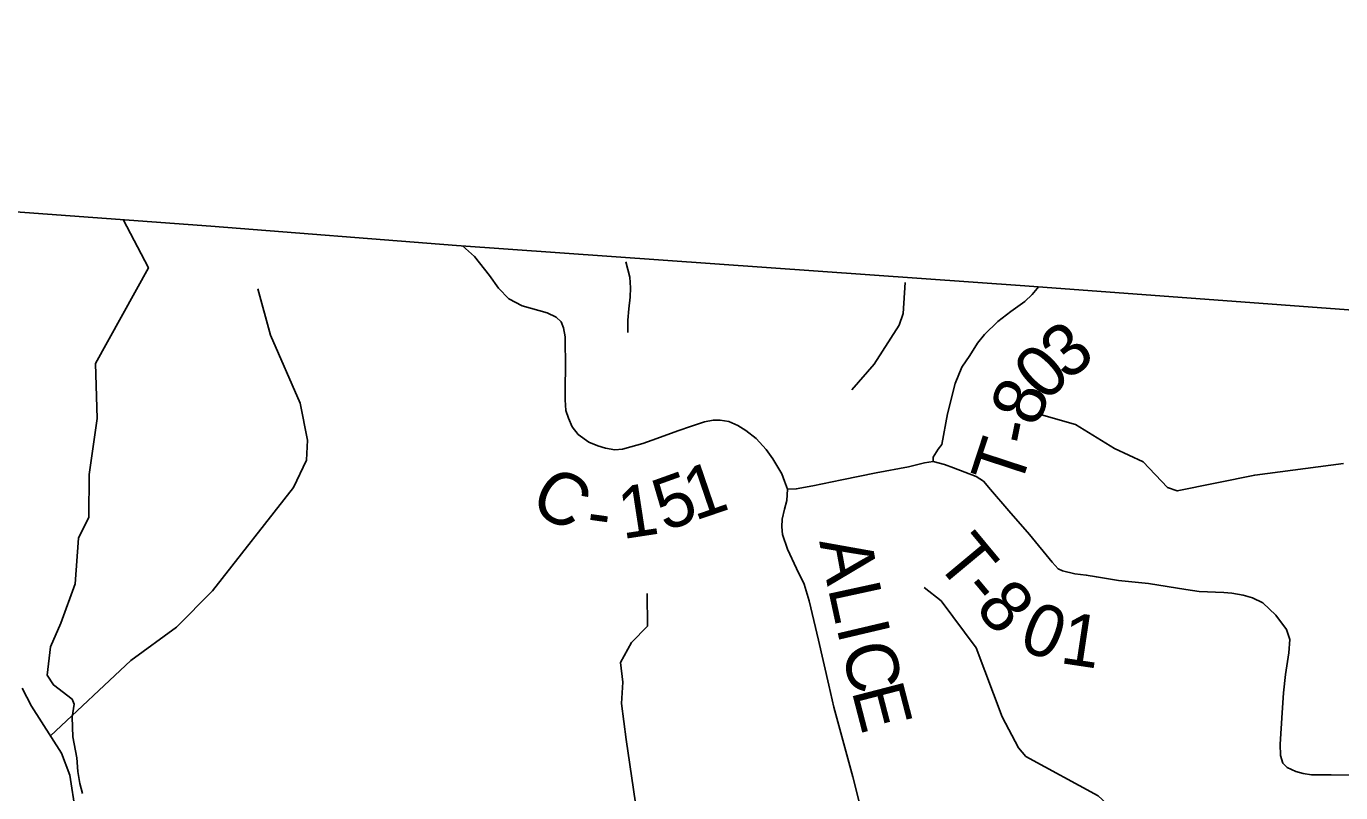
# Model space of a CAD drawing. Extents: x 1878108 to 2183446, y 146837 to 508383.
# Drawn here: x 1994161 to 2001746, y 373098 to 377520 of the extents above; entities that cross this region are included whole.
import ezdxf

# ---------------------------------------------------------------- set-up
doc = ezdxf.new("R2010")
doc.units = 0
for name, color, linetype in [('GM_X_Adjacent_County', 7, 'Continuous'), ('GM_X_County', 7, 'Continuous'), ('GM_X_County_Road', 7, 'Continuous'), ('GM_X_County_Road_Text', 7, 'Continuous'), ('GM_X_Minor_River', 7, 'Continuous'), ('GM_X_Township', 7, 'Continuous'), ('GM_X_Township_Road', 7, 'Continuous'), ('GM_X_Township_Road_Text', 7, 'Continuous'), ('GM_X_Township_ROW', 7, 'Continuous')]:
    doc.layers.add(name, color=color, linetype=linetype)

msp = doc.modelspace()

# ---------------------------------------------------------------- linework, layer by layer
at = {"layer": 'GM_X_Adjacent_County'}
msp.add_lwpolyline([(2019245.7854801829, 379371.1791468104), (2019090.553919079, 377354.40940529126), (2019015.0534839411, 375972.8254275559), (2018932.3738497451, 374459.8691421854), (2017235.2455214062, 374590.8008168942), (2014947.5153896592, 374808.0897050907), (2013540.8992934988, 374918.1072434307), (2012705.5945807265, 374992.51001347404), (2009261.1983872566, 375273.001883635), (2004354.6312826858, 375690.2086180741), (2002882.4721100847, 375803.0896006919), (1999923.862519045, 376022.838270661), (1996642.8017063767, 376254.82248884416), (1995225.8620733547, 376367.99160969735), (1992657.9865064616, 376556.46837038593), (1989295.0093309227, 376814.9305597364), (1988220.1349134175, 376890.74034233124), (1986880.2503964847, 376989.7872470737), (1987114.2084413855, 379253.6835302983)], dxfattribs=at)
at = {"layer": 'GM_X_County'}
msp.add_lwpolyline([(1984507.2609775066, 345999.84799891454), (1984847.150297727, 350030.14993829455), (1985383.8292243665, 356640.1867181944), (1985738.3385153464, 360944.32810989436), (1985956.2480795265, 364228.2315420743), (1986124.227743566, 366354.48728955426), (1986155.9676800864, 366751.7764949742), (1986186.0076200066, 367140.3657177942), (1986209.3175733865, 367496.0650063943), (1986414.6971626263, 370630.05873839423), (1986880.2503964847, 376989.7872470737), (1988220.1349134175, 376890.74034233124), (1989295.0093309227, 376814.9305597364), (1992657.9865064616, 376556.46837038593), (1995225.8620733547, 376367.99160969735), (1996642.8017063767, 376254.82248884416), (1999923.862519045, 376022.838270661), (2002882.4721100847, 375803.0896006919)], dxfattribs=at)
at = {"layer": 'GM_X_County_Road'}
msp.add_lwpolyline([(1996677.6863493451, 376253.82155074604), (1996746.9443398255, 376191.2969760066), (1996833.3750916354, 376083.1060999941), (1996886.422237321, 376008.5328344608), (1996945.0991459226, 375947.93209279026), (1997023.0143852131, 375906.5696818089), (1997167.3018653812, 375866.16918736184), (1997219.2453582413, 375841.15935746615), (1997247.1409377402, 375815.18761103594), (1997260.6077692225, 375780.5586157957), (1997270.2269345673, 375728.61512293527), (1997272.5474416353, 375544.4260749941), (1997271.1888511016, 375449.6593279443), (1997270.2269345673, 375364.04875637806), (1997275.0365172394, 375303.44801470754), (1997289.4652652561, 375258.2379375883), (1997310.627429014, 375208.2182777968), (1997346.2183407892, 375163.97011721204), (1997407.780998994, 375120.6838731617), (1997458.7625753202, 375098.55979286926), (1997503.0107359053, 375085.092961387), (1997556.878061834, 375076.43571257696), (1997602.0881389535, 375079.3214621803), (1997650.183965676, 375092.7882936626), (1997718.480039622, 375112.0266243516), (1997799.2810285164, 375140.88412038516), (1997920.4825118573, 375185.13228097), (1997999.3596676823, 375212.0659439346), (1998074.3891573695, 375238.0376903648), (1998125.3707336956, 375246.69493917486), (1998164.8093116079, 375247.6568557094), (1998213.8670548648, 375238.9996068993), (1998265.8105477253, 375216.8755266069), (1998312.9444579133, 375188.0180305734), (1998371.621366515, 375140.88412038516), (1998430.2982751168, 375078.35954564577), (1998467.8130199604, 375024.4922197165), (1998520.718429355, 374937.91973161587), (1998535.9963583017, 374896.2974499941), (1998552.4616749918, 374848.4614939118), (1998549.5759253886, 374784.0130861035), (1998535.147177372, 374733.03150977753), (1998522.6422624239, 374676.27843424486), (1998520.718429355, 374632.0302736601), (1998524.566095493, 374587.7821130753), (1998553.4235915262, 374504.09537457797), (1998604.405167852, 374392.51305658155), (1998648.6533284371, 374301.1309858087), (1998677.5108244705, 374205.90124889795), (1998732.3400669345, 373978.88894676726), (1998791.9788920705, 373719.17148246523), (1998820.8363881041, 373591.23658338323), (1998848.731967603, 373485.4257645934), (1998930.4948730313, 373190.1173885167), (1998974.7430336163, 373015.04857924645)], dxfattribs=at)
at = {"layer": 'GM_X_Minor_River'}
for points in [[(1997620.7799999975, 376161.35), (1997643.3799999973, 376073.6), (1997647.5099999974, 376011.55), (1997645.6299999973, 375957.5), (1997637.7799999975, 375889.41), (1997631.9199999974, 375825.33), (1997632.0799999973, 375753.26999999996)], [(1999231.7399999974, 376042.89999999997), (1999220.8999999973, 375862.72), (1999197.8999999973, 375794.89), (1999054.3699999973, 375570.27999999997), (1998923.9199999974, 375421.66)], [(1994300.6099999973, 373425.45), (1994763.9199999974, 373861.13), (1995027.4199999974, 374053.89), (1995234.9599999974, 374262.57), (1995701.7799999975, 374858.25), (1995777.5199999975, 375016.6), (1995783.3799999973, 375132.77999999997), (1995741.1899999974, 375345), (1995568.9199999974, 375737.22), (1995496.6999999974, 376005.45)], [(2001761.1899999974, 374997.58), (2001249.8199999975, 374930.54), (2000802.3899999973, 374839.6), (2000746.4299999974, 374859.52999999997), (2000606.4099999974, 375007.48), (2000440.4999999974, 375083.27999999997), (2000214.5799999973, 375223.06), (2000018.7199999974, 375278.77999999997)], [(2002203.6199999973, 372480.86), (2001730.2199999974, 372391.87), (2001574.3399999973, 372431.64), (2001336.4399999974, 372565.39), (2001264.4699999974, 372601.31), (2001150.5599999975, 372631.14), (2000936.7899999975, 372620.74), (2000780.9499999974, 372628.45999999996), (2000732.9799999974, 372644.39999999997), (2000508.8899999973, 372930.39), (2000346.8999999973, 373080.3), (1999929.0699999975, 373305.85), (1999887.0599999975, 373355.85), (1999792.9499999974, 373535.92), (1999642.6599999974, 373934.20999999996), (1999440.5599999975, 374204.20999999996), (1999342.5699999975, 374282.14999999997)], [(1995954.9399999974, 370513.07), (1996180.0399999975, 370695.31), (1996391.6699999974, 370817.88), (1996784.8599999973, 371161.08), (1996940.4399999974, 371383.68), (1997111.8999999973, 371698.43), (1997233.6099999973, 371840.86), (1997460.8999999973, 372245.83999999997), (1997500.6899999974, 372398.13), (1997512.6099999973, 372454.23), (1997676.0699999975, 372772.98), (1997685.8299999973, 372971.27999999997), (1997621.3999999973, 373405.76), (1997595.1899999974, 373612.01), (1997603.0499999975, 373736.19), (1997588.9299999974, 373848.32), (1997652.7299999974, 373964.6), (1997744.5299999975, 374058.89999999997), (1997744.3099999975, 374247.16)], [(1994136.2899999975, 373700.20999999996), (1994190.3499999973, 373597.99), (1994364.5199999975, 373325.45), (1994412.6199999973, 373199.14), (1994444.7899999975, 372986.55)]]:
    msp.add_lwpolyline(points, dxfattribs=at)
at = {"layer": 'GM_X_Township'}
msp.add_lwpolyline([(1984507.2609775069, 345999.8479989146), (1984847.150297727, 350030.14993829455), (1985383.8292243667, 356640.18671819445), (1985738.3385153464, 360944.32810989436), (1985956.248079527, 364228.2315420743), (1986124.2277435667, 366354.48728955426), (1986155.9676800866, 366751.77649497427), (1986186.0076200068, 367140.3657177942), (1986209.3175733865, 367496.0650063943), (1986414.6971626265, 370630.05873839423), (1986880.2503964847, 376989.7872470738), (1988220.1349134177, 376890.7403423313), (1989295.009330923, 376814.9305597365), (1992657.9865064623, 376556.46837038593), (1995225.862073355, 376367.9916096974), (1996642.8017063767, 376254.82248884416), (1999923.862519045, 376022.83827066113), (2002882.4721100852, 375803.0896006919)], dxfattribs=at)
at = {"layer": 'GM_X_Township_Road'}
for points in [[(1999393.3359328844, 375008.1430448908), (1999393.4421499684, 375033.17381668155), (1999422.0342221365, 375079.321462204), (1999443.1963858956, 375107.2170416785), (1999475.901548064, 375283.24776748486), (1999521.1116251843, 375459.2784932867), (1999559.588286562, 375553.54631366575), (1999605.5230362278, 375621.17810443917), (1999648.9343725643, 375692.6791290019), (1999689.792100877, 375741.19768138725), (1999766.4003414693, 375816.5291179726), (1999843.0085820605, 375873.98529837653), (1999923.4472346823, 375931.44147884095), (1999965.5817670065, 375973.57601116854), (2000003.8739999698, 376019.55635832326)], [(1998552.4616749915, 374848.46149391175), (1998603.4432513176, 374850.3853269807), (1998699.6349047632, 374868.6617411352), (1998867.008381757, 374903.2907363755), (1999065.1631878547, 374943.6912308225), (1999251.7749955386, 374978.3202260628), (1999343.1570663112, 375000.44430635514), (1999393.3359328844, 375008.14304489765), (1999458.5870504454, 374991.7870575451), (1999511.4924598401, 374971.58681032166), (1999641.351191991, 374921.56715053), (1999684.6848848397, 374894.67662283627), (1999725.708109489, 374847.23237172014), (1999831.517345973, 374724.8616895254), (1999950.2601188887, 374586.966856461), (2000080.4941278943, 374428.643159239), (2000114.9678361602, 374390.3390389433), (2000141.0479255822, 374377.3898469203), (2000212.004940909, 374360.9725467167), (2000277.1219454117, 374353.3117226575), (2000335.8549298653, 374343.09729057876), (2000463.5353308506, 374322.668426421), (2000635.9038721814, 374304.79317028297), (2000851.683749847, 374270.31946201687), (2000928.291990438, 374258.82822592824), (2001071.2940395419, 374252.44420587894), (2001117.2589838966, 374249.8905978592), (2001182.3759883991, 374238.39936177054), (2001237.2785608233, 374223.0777136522), (2001296.0115452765, 374193.7112214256), (2001371.3429818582, 374122.21019687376), (2001432.6295743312, 374039.2179362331), (2001451.7816344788, 373981.7617557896), (2001446.67441844, 373905.1535151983), (2001427.5223582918, 373780.0267222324), (2001416.0311222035, 373674.05198941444), (2001408.3702981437, 373557.86282451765), (2001396.8790620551, 373377.833459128), (2001398.1558660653, 373312.7164546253), (2001412.200710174, 373268.02831428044), (2001437.736790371, 373242.49223408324), (2001486.2553427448, 373220.78656591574), (2001528.3898750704, 373209.295329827), (2001576.9084274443, 373201.63450576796), (2001690.5439843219, 373200.35770175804), (2001796.5187171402, 373199.0808977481)]]:
    msp.add_lwpolyline(points, dxfattribs=at)
at = {"layer": 'GM_X_Township_ROW'}
msp.add_lwpolyline([(1994484.4340258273, 373093.95707966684), (1994470.1031466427, 373151.28059641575), (1994457.2053553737, 373220.06881649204), (1994452.906091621, 373298.88865201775), (1994428.543597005, 373419.98458112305), (1994426.1924680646, 373534.0143347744), (1994437.1421245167, 373608.4356423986), (1994425.6774211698, 373637.09740076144), (1994316.762739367, 373720.2165000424), (1994280.9355414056, 373776.106928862), (1994300.998772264, 373939.4789515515), (1994359.755376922, 374076.3388477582), (1994442.8744761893, 374303.4832828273), (1994461.5046191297, 374567.1714598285), (1994521.6943117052, 374687.55084497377), (1994523.1273996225, 374934.04196694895), (1994568.9862130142, 375257.91983652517), (1994560.3876855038, 375574.63226650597), (1994865.6354121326, 376125.6545711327), (1994719.6654083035, 376404.5621499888)], dxfattribs=at)

# ---------------------------------------------------------------- texts
at = {"layer": 'GM_X_County_Road_Text'}
for s, rotation, p in [('C', 330.20671100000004, (1997052.3206172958, 374739.4119306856)), ('5', 19.723349, (1997844.1856213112, 374603.8367985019)), ('1', 18.853758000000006, (1998017.0054310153, 374665.8108986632)), ('1', 8.712701, (1997600.5754337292, 374560.4035626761)), ('-', 352.042126, (1997383.584535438, 374576.83531850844)), ('A', 280.45652800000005, (1998735.9454000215, 374548.4363170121)), ('L', 282.259331, (1998785.892859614, 374278.7280874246)), ('I', 283.274323, (1998834.8116900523, 374053.76975817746)), ('C', 283.400574, (1998863.268398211, 373933.1531757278)), ('E', 284.563599, (1998921.9924275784, 373687.02211629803))]:
    msp.add_text(s, height=300, rotation=rotation, dxfattribs=at).set_placement(p)
at = {"layer": 'GM_X_Township_Road_Text'}
for s, rotation, p in [('3', 38.480194, (2000167.39853923, 375468.36242150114)), ('0', 44.558417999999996, (2000042.0198266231, 375344.27555317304)), ('8', 68.505898, (1999992.4591805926, 375199.78498373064)), ('-', 78.541435, (1999971.9225477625, 375092.3402129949)), ('T', 71.830666, (1999892.1545238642, 374842.11940957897)), ('T', 309.75015599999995, (1999398.1139003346, 374433.32941553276)), ('-', 309.966499, (1999542.3935269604, 374259.8485472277)), ('8', 311.828735, (1999628.4995053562, 374157.4105898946)), ('0', 338.672741, (1999876.5081161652, 373933.14589908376)), ('1', 351.471788, (2000119.1098265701, 373847.16938962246))]:
    msp.add_text(s, height=300, rotation=rotation, dxfattribs=at).set_placement(p)

doc.saveas('drawing.dxf')
